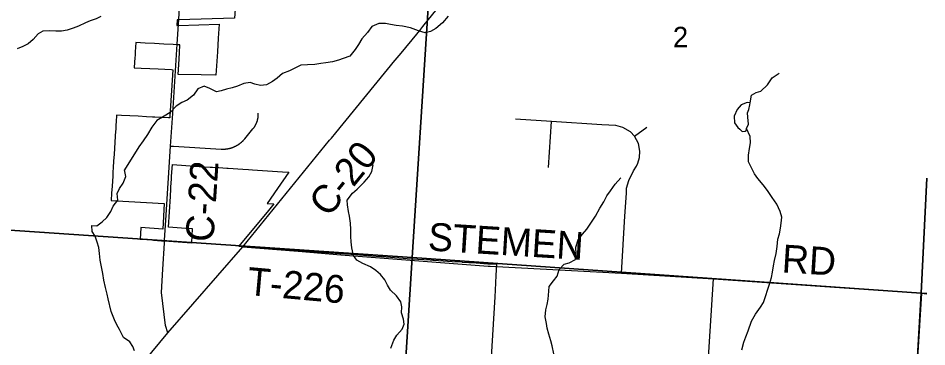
# Model space of a CAD drawing. Extents: x 114604 to 551442, y 316898 to 567001.
# Drawn here: x 275088 to 284848, y 361122 to 364658 of the extents above; entities that cross this region are included whole.
import ezdxf

# ---------------------------------------------------------------- set-up
doc = ezdxf.new("R2010")
doc.units = 0
for name, color, linetype in [('GE_P_Alignment_1000_Cardinal_Points', 7, 'Continuous'), ('GE_P_Alignment_100_Stations', 7, 'Continuous'), ('GE_P_Alignment_500_Bearings', 7, 'Continuous'), ('MT_X_Edge_Line', 7, 'Continuous'), ('PM_P_Cells', 7, 'Continuous'), ('PM_P_CL_Double_Solid', 7, 'Continuous'), ('PM_P_Crosswalk', 7, 'Continuous'), ('PV_X_Curb', 7, 'Continuous'), ('SN_P_Signs', 7, 'Continuous')]:
    doc.layers.add(name, color=color, linetype=linetype)

msp = doc.modelspace()

# ---------------------------------------------------------------- linework, layer by layer
at = {"layer": 'GE_P_Alignment_1000_Cardinal_Points'}
for p, q in [((280784.3, 363051.6), (280815.6, 363547)), ((281708.9, 363389.7), (281841.2, 363486.4)), ((282374.7, 358979.3), (282555.7, 361852.4)), ((284794.8, 361701.5), (284847.9, 361698.2))]:
    msp.add_line(p, q, dxfattribs=at)
for points in [[(276725.3, 363282.5), (276755, 363280.6), (277267.9, 363249.1), (277271.9, 363248.9), (277275.8, 363248.8), (277279.8, 363248.6), (277283.8, 363248.6), (277287.8, 363248.6), (277291.8, 363248.6), (277295.8, 363248.7), (277299.8, 363248.9), (277303.8, 363249.1), (277307.8, 363249.3), (277311.8, 363249.6), (277315.8, 363250), (277319.8, 363250.4), (277323.8, 363250.9), (277327.7, 363251.4), (277331.7, 363251.9), (277335.6, 363252.5), (277339.6, 363253.2), (277343.5, 363253.9), (277347.4, 363254.7), (277351.4, 363255.5), (277355.3, 363256.4), (277359.1, 363257.3), (277363, 363258.3), (277366.9, 363259.3), (277370.7, 363260.4), (277374.6, 363261.6), (277378.4, 363262.7), (277382.2, 363264), (277386, 363265.2), (277389.8, 363266.6), (277393.5, 363267.9), (277397.3, 363269.4), (277401, 363270.9), (277404.7, 363272.4), (277408.4, 363273.9), (277412, 363275.6), (277415.7, 363277.2), (277419.3, 363279), (277422.9, 363280.7), (277426.4, 363282.5), (277430, 363284.4), (277433.5, 363286.3), (277437, 363288.2), (277440.4, 363290.2), (277443.9, 363292.3), (277447.3, 363294.4), (277450.7, 363296.5), (277454, 363298.7), (277457.4, 363300.9), (277460.7, 363303.2), (277463.9, 363305.5), (277467.2, 363307.8), (277470.4, 363310.2), (277473.6, 363312.6), (277476.7, 363315.1), (277479.8, 363317.6), (277482.9, 363320.2), (277485.9, 363322.8), (277489, 363325.4), (277491.9, 363328.1), (277494.9, 363330.8), (277497.8, 363333.5), (277500.6, 363336.3), (277503.5, 363339.2), (277506.3, 363342), (277509, 363344.9), (277511.7, 363347.8), (277514.4, 363350.8), (277517.1, 363353.8), (277519.7, 363356.9), (277521.9, 363359.5), (277610.4, 363466.9), (277612.9, 363470), (277615.4, 363473.1), (277617.8, 363476.3), (277620.2, 363479.5), (277622.5, 363482.8), (277624.8, 363486.1), (277627, 363489.4), (277629.1, 363492.8), (277631.2, 363496.2), (277633.3, 363499.6), (277635.3, 363503.1), (277637.2, 363506.6), (277639.1, 363510.1), (277640.9, 363513.7), (277642.7, 363517.3), (277644.4, 363520.9), (277646, 363524.5), (277647.6, 363528.2), (277649.2, 363531.9), (277650.6, 363535.6), (277652.1, 363539.3), (277653.4, 363543.1), (277654.7, 363546.9), (277655.9, 363550.7), (277657.1, 363554.5), (277658.2, 363558.4), (277659.3, 363562.2), (277660.3, 363566.1), (277661.2, 363570), (277662.1, 363573.9), (277662.9, 363577.8), (277663.6, 363581.7), (277664.3, 363585.7), (277664.9, 363589.6), (277665.4, 363593.6), (277665.9, 363597.6), (277666.3, 363601.6), (277666.7, 363605.5), (277667, 363609.5), (277667.2, 363613.5), (277667.4, 363617.5), (277667.5, 363621.5), (277667.5, 363625.5), (277667.5, 363629.5), (277667.3, 363636)], [(281568.4, 361915.2), (281604.4, 362527.7), (281620.9, 362775.3), (281623.1, 362830.1), (281646, 362911.2), (281697.5, 363016), (281730.6, 363066.9), (281745.4, 363098.4), (281762.9, 363159.8), (281766.9, 363228.6), (281752.8, 363307.8), (281708.9, 363389.7), (281663.7, 363434.3), (281582.6, 363481.5), (281506.2, 363501.9), (281356.6, 363511.3), (280815.6, 363547), (280430.3, 363572.5)], [(277502, 362199), (278094, 362152.4), (278554.6, 362110.8), (280138, 361991.1), (280158.9, 361990)], [(280158.9, 361990), (281568.4, 361915.2), (282555.7, 361852.4), (284794.8, 361701.5)], [(284471.6, 356318.2), (284486.5, 356714.5), (284794.8, 361701.5)]]:
    msp.add_lwpolyline(points, dxfattribs=at)
at = {"layer": 'GE_P_Alignment_100_Stations'}
msp.add_lwpolyline([(277427.6, 364856.9), (277412.1, 364657.3), (276813.2, 364639.3), (276795.7, 364639), (276791.9, 364578.9), (276809.4, 364579.2), (277247, 364594.2), (277237.7, 364443.9), (277228.3, 364293.7), (277212.6, 364043.6), (277052.6, 364046.3), (276805.7, 364049.8), (276812.8, 364160.7), (276820.7, 364286), (276826, 364369.3), (276796.2, 364370.9), (276753.8, 364373.1), (276653.8, 364378.4), (276553.3, 364383.6), (276452.7, 364388.9), (276452, 364388.9), (276352.2, 364394.2), (276346, 364294.8), (276343.8, 364259.2), (276342.1, 364231.7), (276339, 364182.7), (276335.4, 364124.9), (276411.1, 364121), (276501, 364116.3), (276590.8, 364111.5), (276736.6, 364103.7), (276749, 364103), (276717.3, 363602.9), (276716.2, 363584.5), (276703.7, 363585.2), (276556.9, 363592.7), (276529.5, 363594.1), (276467, 363597.4), (276377.1, 363602), (276287.2, 363606.6), (276197.3, 363611.2), (276145.1, 363613.9), (276140.7, 363544), (276138.6, 363510.1), (276136, 363469.2), (276131.2, 363394.4), (276130.6, 363385.3), (276118.6, 363193.7), (276113.8, 363119), (276109.5, 363052.6), (276106.3, 363001.8), (276103.6, 362959.7), (276096.7, 362850.3), (276091.9, 362775), (276086.9, 362695.2), (276657.9, 362665.8), (276640.4, 362388.2), (276405.9, 362404.6), (276405.7, 362401), (276398.1, 362281.6), (276412.8, 362280.5), (276525.1, 362271.9), (276543.4, 362270.5), (276626.7, 362264.1), (276662.4, 362261.3), (276667.4, 362261), (276707, 362258.1), (276952.2, 362240.5), (276957.3, 362320.4), (276961.8, 362390.1), (276889.4, 362395.3), (276701.8, 362408.5), (276712.2, 362573.4), (276722.7, 362738.2), (276733.1, 362902.9), (276733.6, 362911.4), (276734, 362916.8), (276736.7, 362959.4), (276744.5, 363083.6), (277032.9, 363063.7), (277149.1, 363055.7), (277175.4, 363054.1), (277220.5, 363051.3), (277244.4, 363049.9), (277330.5, 363044.6), (277343.5, 363043.8), (277501.7, 363034.1), (277561.2, 363030.4), (277604.2, 363027.5), (277927.3, 363006.1), (277997.1, 363001.4), (277874.5, 362824.8), (277762.7, 362663.5), (277833.3, 362658.9), (277775.4, 362588.8), (277457.7, 362203.9), (277488.6, 362201.7), (277494.7, 362201.2), (277524.8, 362199.1), (277530.3, 362198.7), (277592.6, 362194.1), (277796.4, 362179.3), (277956, 362167.7), (278182, 362151.4), (278187.8, 362151), (278237.8, 362147.4), (278544.2, 362126.1), (278662.6, 362117.8), (278711.2, 362114.5), (278839.8, 362105.1), (278979.5, 362095), (278999.2, 362093.6), (279039.4, 362090.7), (279312.7, 362070.8), (279512.3, 362057.6), (279542.2, 362055.6), (279549.9, 362055.1), (279556, 362054.7), (279697.9, 362045.4), (279749.8, 362041.9), (279853.6, 362035.1), (279856.1, 362034.9), (279928.9, 362030.1), (280005.7, 362025), (280009.2, 362024.8), (280134, 362016.6), (280141.8, 362016.1), (280227.3, 362010.4), (280220.3, 361888.5), (280211.4, 361730.8), (280207.4, 361660.9), (280089.8, 359718.4)], dxfattribs=at)
at = {"layer": 'GE_P_Alignment_500_Bearings'}
for p, q in [((276809.7, 364590.1), (276829.2, 364906.1)), ((276796.6, 364379.4), (276806.4, 364537.4)), ((276806.4, 364537.4), (276809.7, 364590.1))]:
    msp.add_line(p, q, dxfattribs=at)
for points in [[(277502, 362199), (278431.9, 363344), (278453.3, 363368.6), (278499.3, 363424.9), (279134, 364200.8), (279137.7, 364205.3), (279201.3, 364281.9), (279369.6, 364485.1), (279403.4, 364525.8), (279435.9, 364566.8), (280204.6, 365521.3), (280402.1, 365770.8)], [(276660.5, 362269.2), (276673.9, 362485.2), (276725.3, 363282.5), (276750.3, 363631.3), (276796.6, 364379.4)], [(275268.3, 358968.9), (275270.2, 359049.2), (275277.7, 359163.7), (275285.8, 359318.4), (275295.9, 359512.1), (275295.1, 359542.3), (275299.1, 359576.4), (275309.7, 359610.5), (275315.7, 359622.6), (275335.7, 359656.8), (275347.7, 359680.9), (275445.9, 359771.5), (275550, 359886.2), (275660.2, 359988.9), (275764.3, 360101.6), (275864.4, 360220.3), (275962.4, 360349.1), (276130.7, 360576.9), (276169.7, 360636.3), (276524, 361066.6), (276695.6, 361274.1), (277502, 362199)], [(276695.6, 361274.1), (276669.2, 361351.3), (276627.9, 361708.2), (276643.3, 361957.8), (276658.5, 362237.6), (276660.5, 362269.2)]]:
    msp.add_lwpolyline(points, dxfattribs=at)
at = {"layer": 'MT_X_Edge_Line'}
for points in [[(282911.2, 363469.6), (282931.4, 363515.7), (282923.7, 363591.8), (282921.8, 363637.9), (282935.9, 363676), (282948.1, 363726), (282950.2, 363748.1), (282918.2, 363752.2), (282854.1, 363724.3), (282811.9, 363674.4), (282779.7, 363604.3), (282783.4, 363532.2), (282817.2, 363480), (282839.2, 363461.9), (282863.1, 363439.7)], [(282863.1, 363439.7), (282898.5, 363441.9), (282907.1, 363449.2), (282911.2, 363469.6)]]:
    msp.add_lwpolyline(points, dxfattribs=at)
at = {"layer": 'PM_P_Cells'}
for points in [[(275976.7, 364673.7), (275926.5, 364652), (275862.4, 364628.3), (275812.3, 364608.6), (275736.2, 364571), (275680.1, 364551.4), (275614, 364529.8), (275551.9, 364516.1), (275494, 364516.5), (275424.1, 364521), (275354.1, 364517.4), (275302, 364489.7), (275249.6, 364427.9), (275197.3, 364380.2), (275139.2, 364352.5), (275077.1, 364326.9)], [(279707.2, 364678.1), (279644.9, 364606.2), (279574.7, 364546.3), (279518.6, 364514.4), (279460.5, 364500.6), (279386.6, 364520.8), (279300.7, 364553.2), (279216.8, 364571.5), (279146.8, 364577.7), (279086.8, 364589.9), (279032.9, 364600.1), (278962.8, 364600.3), (278886.7, 364566.5), (278840.5, 364504.5), (278780.3, 364434.6), (278744, 364372.6), (278707.8, 364320.6), (278651.6, 364248.6), (278579.5, 364224.8), (278529.4, 364206.9), (278463.4, 364187.1), (278391.3, 364177.3), (278339.3, 364169.4), (278273.2, 364159.6), (278197.2, 364155.9), (278125.2, 364152.1), (278059.1, 364118.2), (278001, 364090.4), (277928.9, 364062.5), (277868.7, 364012.6), (277818.5, 363974.7), (277754.4, 363940.8), (277692.4, 363935), (277630.4, 363949.3), (277578.5, 363965.4), (277510.4, 363955.6), (277442.3, 363927.8), (277388.3, 363907.9), (277326.2, 363892.1), (277270.1, 363874.2), (277220.1, 363866.4), (277148.2, 363900.7), (277084.3, 363926.9), (277018.2, 363897.1), (276972, 363829.1), (276901.8, 363775.2), (276847.7, 363749.3), (276785.5, 363709.5), (276721.3, 363643.5), (276655.1, 363603.7), (276579, 363555.8), (276524.7, 363485.9), (276476.4, 363407.8), (276432.2, 363337.9), (276385.9, 363273.9), (276230.9, 363026.8)], [(282950.2, 363748.1), (282964.5, 363830.2), (283016.6, 363858.1), (283066.7, 363873.9), (283136.9, 363941.9), (283187.2, 364015.8), (283263.4, 364065.7)], [(282860.8, 361091.2), (282883.1, 361171.3), (282905.3, 361231.3), (282927.6, 361295.4), (282963.9, 361399.5), (283008.2, 361473.5), (283062.5, 361547.4), (283094.7, 361599.4), (283116.9, 361665.5), (283141.2, 361741.6), (283157.4, 361797.6), (283179.6, 361869.7), (283191.8, 361925.8), (283200.1, 361993.9), (283212.3, 362051.9), (283228.5, 362128), (283238.8, 362200.1), (283249.1, 362280.3), (283265.3, 362336.3), (283277.5, 362398.4), (283281.7, 362452.5), (283291.9, 362516.6), (283274.1, 362578.8), (283236.4, 362657), (283186.6, 362727.3), (283134.9, 362803.6), (283089.1, 362863.9), (283033.4, 362934.2), (282997.5, 362984.4), (282963.7, 363046.7), (282934, 363112.9), (282932.2, 363183), (282944.5, 363255.1), (282952.7, 363317.2), (282948.9, 363383.4), (282911.2, 363469.6)], [(279090.6, 361107.1), (279124.9, 361195.2), (279157.1, 361249.2), (279211.3, 361313.1), (279235.5, 361365.2), (279227.7, 361421.3), (279203.9, 361489.5), (279208.1, 361551.6), (279198.3, 361605.7), (279150.6, 361672), (279088.8, 361732.3), (279056.9, 361784.5), (279025.2, 361844.8), (278981.3, 361901), (278929.5, 361945.3), (278873.6, 361981.5), (278789.8, 362019.8), (278725.9, 362054.1), (278690, 362106.3), (278672.3, 362188.5), (278666.5, 362250.7), (278662.8, 362308.8), (278663, 362382.9), (278659.3, 362453.1), (278645.5, 362529.3), (278637.7, 362579.4), (278626, 362649.6), (278622.1, 362699.7), (278678.4, 362773.7), (278728.6, 362819.6), (278802.8, 362893.5), (278855, 362949.4), (278887.2, 363009.5), (278899.5, 363081.6)], [(276286.6, 361178.1), (276220.3, 361223.4), (276176.9, 361309.8), (276147.3, 361360.1), (276123.7, 361414.4), (276088.3, 361500.8), (276055.3, 361637.3), (276043.7, 361687.4), (276026.2, 361759.7), (276008.8, 361839.9), (275997.3, 361912.2), (275985.7, 361966.3), (275970.3, 362054.6), (275962.8, 362126.8), (275955.3, 362191), (275937.7, 362247.2), (275914.2, 362313.5), (275882.6, 362363.8), (275881, 362427.9), (275932.9, 362423.6), (275989.2, 362467.3), (276039.5, 362513.1), (276081.9, 362576.9), (276108.3, 362636.9), (276158.7, 362700.6), (276151.2, 362770.8), (276177.5, 362824.8), (276215.9, 362884.6), (276244.4, 362954.6), (276230.9, 363026.8)], [(280840.5, 361045.5), (280824.8, 361133.7), (280811, 361185.8), (280789.2, 361258), (280771.5, 361322.2), (280761.6, 361372.3), (280747.9, 361444.5), (280754.2, 361520.7), (280768.4, 361576.7), (280780.6, 361634.8), (280786.9, 361720.9), (280793.1, 361773), (280839.3, 361831), (280877.5, 361883), (280897.7, 361955.1), (280951.9, 362013), (281008, 362026.9), (281076.1, 362060.7), (281080.3, 362120.8), (281076.6, 362193), (281102.8, 362273), (281149.1, 362335), (281197.2, 362387), (281247.5, 362464.9), (281287.8, 362528.9), (281334.1, 362613), (281378.3, 362682.9), (281412.5, 362745), (281448.7, 362799), (281501, 362870.9), (281561.2, 362938.9)], [(276336.2, 361077.8), (276318.4, 361127.9), (276286.6, 361178.1)]]:
    msp.add_lwpolyline(points, dxfattribs=at)
at = {"layer": 'SN_P_Signs'}
for points in [[(274308.6, 367720.8), (274390.7, 367709.1), (277022.9, 367534.8), (279657.2, 367348.9), (279320.4, 362084), (273996.5, 362446.6)], [(273996.5, 362446.6), (279320.4, 362084), (278976.7, 356625), (273677.2, 356982.3)], [(284785.7, 361698.2), (284475.6, 356305.5), (278976.7, 356625), (279320.4, 362084)]]:
    msp.add_lwpolyline(points, close=True, dxfattribs=at)
for points in [[(284847.9, 362936.6), (284785.7, 361698.2), (279320.4, 362084), (279657.2, 367348.9), (282364, 367162.2), (284847.9, 367016.8)], [(284847.9, 361694), (284785.7, 361698.2), (284847.9, 362936.6)], [(284847.9, 356281.2), (284475.6, 356305.5), (284785.7, 361698.2), (284847.9, 361694)]]:
    msp.add_lwpolyline(points, dxfattribs=at)

# ---------------------------------------------------------------- texts
at = {"layer": 'PM_P_CL_Double_Solid'}
for s, rotation, p in [('C-20', 50.78697, (278419.7, 362503.3)), ('C-22', 86.30483, (277184.7, 362243.8))]:
    msp.add_text(s, height=300.02, rotation=rotation, dxfattribs=at).set_placement(p)
at = {"layer": 'PM_P_Crosswalk'}
for s, rotation, p in [('STEMEN', 356.42455, (279483.7, 362160.2)), ('RD', 356.47035, (283284.7, 361923.8)), ('T-226', 354.81661, (277539.4, 361682.2))]:
    msp.add_text(s, height=300.02, rotation=rotation, dxfattribs=at).set_placement(p)
at = {"layer": 'PV_X_Curb'}
msp.add_text('2', height=221, rotation=0.41536, dxfattribs=at).set_placement((282121.5, 364343.1))

doc.saveas('drawing.dxf')
